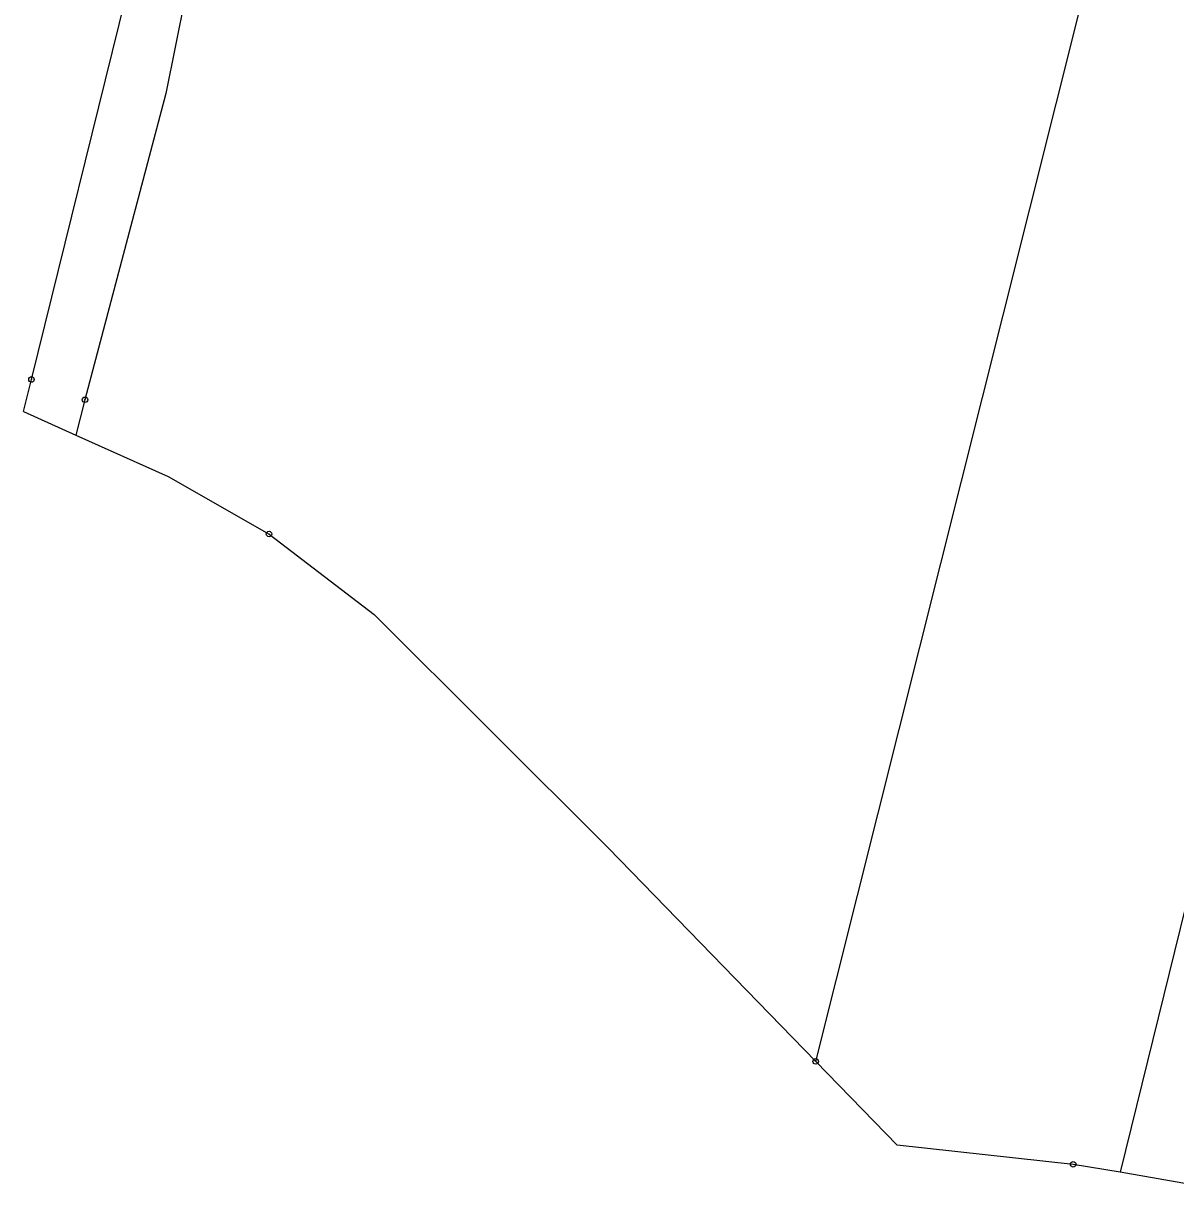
# Model space of a CAD drawing. Extents: x -759947 to -757003, y -1019641 to -1017100.
# Drawn here: x -759596.4 to -759385.7, y -1019167.4 to -1018952.6 of the extents above; entities that cross this region are included whole.
import ezdxf

# ---------------------------------------------------------------- set-up
doc = ezdxf.new("R2010")
doc.units = 0
doc.header["$LTSCALE"] = 0.68
doc.layers.add('1', color=7, linetype='Continuous', lineweight=25)
doc.layers.add('8', color=7, linetype='Continuous', lineweight=25)

msp = doc.modelspace()

# ---------------------------------------------------------------- linework, layer by layer
at = {"layer": '1'}
for p, q in [((-759550.1, -1018864.91), (-759570.31, -1018965.44)), ((-759417.24, -1019005.94), (-759382.97, -1018869.53)), ((-759594.91, -1019017.71), (-759575.56, -1018939.3)), ((-759570.31, -1018965.44), (-759585.12, -1019021.42)), ((-759451.51, -1019142.35), (-759417.24, -1019005.94)), ((-759596.36, -1019023.58), (-759594.91, -1019017.71)), ((-759585.12, -1019021.42), (-759586.82, -1019027.86)), ((-759596.36, -1019023.58), (-759586.82, -1019027.86)), ((-759586.82, -1019027.86), (-759569.93, -1019035.44)), ((-759569.93, -1019035.44), (-759551.46, -1019045.95)), ((-759551.46, -1019045.95), (-759532.27, -1019060.67)), ((-759532.27, -1019060.67), (-759489.43, -1019103.3)), ((-759374.13, -1019074.33), (-759395.85, -1019162.62)), ((-759489.43, -1019103.3), (-759451.51, -1019142.35)), ((-759451.51, -1019142.35), (-759436.62, -1019157.68)), ((-759404.43, -1019161.17), (-759436.62, -1019157.68)), ((-759395.85, -1019162.62), (-759404.43, -1019161.17)), ((-759368.2, -1019167.41), (-759395.85, -1019162.62))]:
    msp.add_line(p, q, dxfattribs=at)
at = {"layer": '8'}
for centre, radius in [((-759594.91, -1019017.7099), 0.5), ((-759594.91, -1019017.7099), 0.0303), ((-759585.12, -1019021.4199), 0.5), ((-759585.12, -1019021.4199), 0.0303), ((-759551.46, -1019045.9499), 0.5), ((-759551.46, -1019045.9499), 0.0303), ((-759451.51, -1019142.3499), 0.5), ((-759451.51, -1019142.3499), 0.0303), ((-759404.43, -1019161.1699), 0.5), ((-759404.43, -1019161.1699), 0.0303)]:
    msp.add_circle(centre, radius, dxfattribs=at)

doc.saveas('drawing.dxf')
